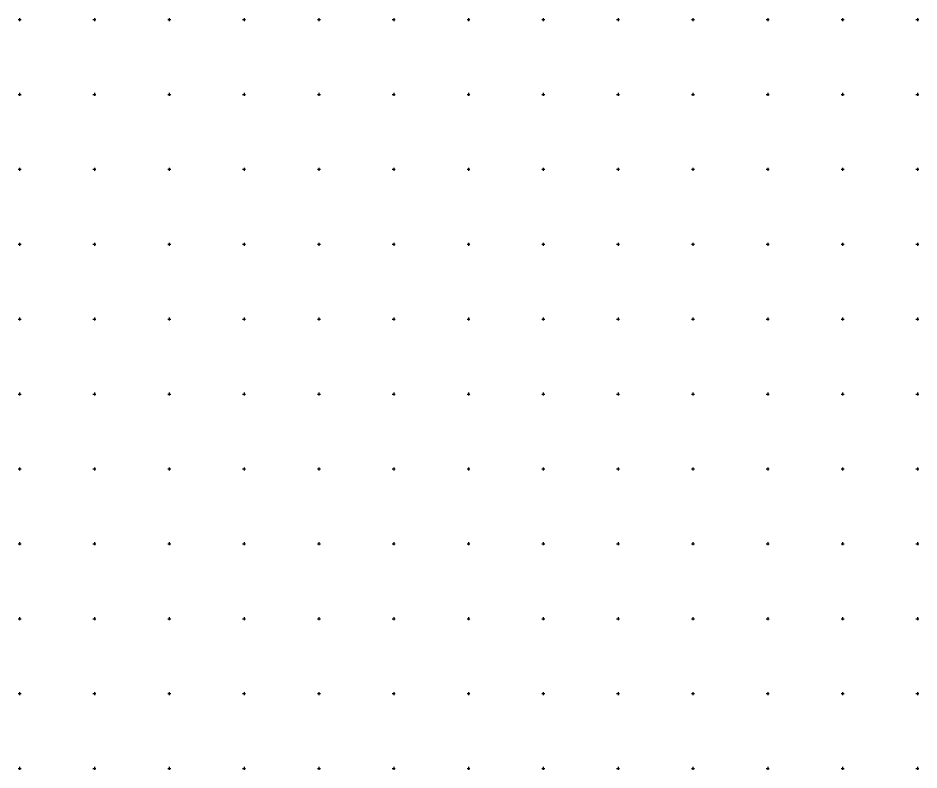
# Model space of a CAD drawing. Extents: x -702257 to -701487, y -1009871 to -1008841.
# Drawn here: x -702175.5 to -701874.5, y -1009200.5 to -1008949.5 of the extents above; entities that cross this region are included whole.
import ezdxf

# ---------------------------------------------------------------- set-up
doc = ezdxf.new("R2010")
doc.units = 0
doc.layers.add('Z_hektometricka_sit', color=7, linetype='Continuous')

msp = doc.modelspace()

# ---------------------------------------------------------------- linework, layer by layer
at = {"layer": 'Z_hektometricka_sit'}
for p, q in [((-702175.5, -1008950), (-702174.5, -1008950)), ((-702175, -1008949.5), (-702175, -1008950.5)), ((-702150.5, -1008950), (-702149.5, -1008950)), ((-702150, -1008949.5), (-702150, -1008950.5)), ((-702125.5, -1008950), (-702124.5, -1008950)), ((-702125, -1008949.5), (-702125, -1008950.5)), ((-702100.5, -1008950), (-702099.5, -1008950)), ((-702100, -1008949.5), (-702100, -1008950.5)), ((-702075.5, -1008950), (-702074.5, -1008950)), ((-702075, -1008949.5), (-702075, -1008950.5)), ((-702050.5, -1008950), (-702049.5, -1008950)), ((-702050.5, -1008950), (-702049.5, -1008950)), ((-702050, -1008949.5), (-702050, -1008950.5)), ((-702050, -1008949.5), (-702050, -1008950.5)), ((-702025.5, -1008950), (-702024.5, -1008950)), ((-702025.5, -1008950), (-702024.5, -1008950)), ((-702025, -1008949.5), (-702025, -1008950.5)), ((-702025, -1008949.5), (-702025, -1008950.5)), ((-702000.5, -1008950), (-701999.5, -1008950)), ((-702000.5, -1008950), (-701999.5, -1008950)), ((-702000, -1008949.5), (-702000, -1008950.5)), ((-702000, -1008949.5), (-702000, -1008950.5)), ((-701975.5, -1008950), (-701974.5, -1008950)), ((-701975.5, -1008950), (-701974.5, -1008950)), ((-701975, -1008949.5), (-701975, -1008950.5)), ((-701975, -1008949.5), (-701975, -1008950.5)), ((-701950.5, -1008950), (-701949.5, -1008950)), ((-701950.5, -1008950), (-701949.5, -1008950)), ((-701950, -1008949.5), (-701950, -1008950.5)), ((-701950, -1008949.5), (-701950, -1008950.5)), ((-701925.5, -1008950), (-701924.5, -1008950)), ((-701925.5, -1008950), (-701924.5, -1008950)), ((-701925, -1008949.5), (-701925, -1008950.5)), ((-701925, -1008949.5), (-701925, -1008950.5)), ((-701900.5, -1008950), (-701899.5, -1008950)), ((-701900.5, -1008950), (-701899.5, -1008950)), ((-701900, -1008949.5), (-701900, -1008950.5)), ((-701900, -1008949.5), (-701900, -1008950.5)), ((-701875.5, -1008950), (-701874.5, -1008950)), ((-701875.5, -1008950), (-701874.5, -1008950)), ((-701875, -1008949.5), (-701875, -1008950.5)), ((-701875, -1008949.5), (-701875, -1008950.5)), ((-702175.5, -1008975), (-702174.5, -1008975)), ((-702175, -1008974.5), (-702175, -1008975.5)), ((-702150.5, -1008975), (-702149.5, -1008975)), ((-702150, -1008974.5), (-702150, -1008975.5)), ((-702125.5, -1008975), (-702124.5, -1008975)), ((-702125, -1008974.5), (-702125, -1008975.5)), ((-702100.5, -1008975), (-702099.5, -1008975)), ((-702100, -1008974.5), (-702100, -1008975.5)), ((-702075.5, -1008975), (-702074.5, -1008975)), ((-702075, -1008974.5), (-702075, -1008975.5)), ((-702050.5, -1008975), (-702049.5, -1008975)), ((-702050.5, -1008975), (-702049.5, -1008975)), ((-702050, -1008974.5), (-702050, -1008975.5)), ((-702050, -1008974.5), (-702050, -1008975.5)), ((-702025.5, -1008975), (-702024.5, -1008975)), ((-702025.5, -1008975), (-702024.5, -1008975)), ((-702025, -1008974.5), (-702025, -1008975.5)), ((-702025, -1008974.5), (-702025, -1008975.5)), ((-702000.5, -1008975), (-701999.5, -1008975)), ((-702000.5, -1008975), (-701999.5, -1008975)), ((-702000, -1008974.5), (-702000, -1008975.5)), ((-702000, -1008974.5), (-702000, -1008975.5)), ((-701975.5, -1008975), (-701974.5, -1008975)), ((-701975.5, -1008975), (-701974.5, -1008975)), ((-701975, -1008974.5), (-701975, -1008975.5)), ((-701975, -1008974.5), (-701975, -1008975.5)), ((-701950.5, -1008975), (-701949.5, -1008975)), ((-701950.5, -1008975), (-701949.5, -1008975)), ((-701950, -1008974.5), (-701950, -1008975.5)), ((-701950, -1008974.5), (-701950, -1008975.5)), ((-701925.5, -1008975), (-701924.5, -1008975)), ((-701925.5, -1008975), (-701924.5, -1008975)), ((-701925, -1008974.5), (-701925, -1008975.5)), ((-701925, -1008974.5), (-701925, -1008975.5)), ((-701900.5, -1008975), (-701899.5, -1008975)), ((-701900.5, -1008975), (-701899.5, -1008975)), ((-701900, -1008974.5), (-701900, -1008975.5)), ((-701900, -1008974.5), (-701900, -1008975.5)), ((-701875.5, -1008975), (-701874.5, -1008975)), ((-701875.5, -1008975), (-701874.5, -1008975)), ((-701875, -1008974.5), (-701875, -1008975.5)), ((-701875, -1008974.5), (-701875, -1008975.5)), ((-702175.5, -1009000), (-702174.5, -1009000)), ((-702175, -1008999.5), (-702175, -1009000.5)), ((-702150.5, -1009000), (-702149.5, -1009000)), ((-702150, -1008999.5), (-702150, -1009000.5)), ((-702125.5, -1009000), (-702124.5, -1009000)), ((-702125, -1008999.5), (-702125, -1009000.5)), ((-702100.5, -1009000), (-702099.5, -1009000)), ((-702100, -1008999.5), (-702100, -1009000.5)), ((-702075.5, -1009000), (-702074.5, -1009000)), ((-702075, -1008999.5), (-702075, -1009000.5)), ((-702050.5, -1009000), (-702049.5, -1009000)), ((-702050.5, -1009000), (-702049.5, -1009000)), ((-702050, -1008999.5), (-702050, -1009000.5)), ((-702050, -1008999.5), (-702050, -1009000.5)), ((-702025.5, -1009000), (-702024.5, -1009000)), ((-702025.5, -1009000), (-702024.5, -1009000)), ((-702025, -1008999.5), (-702025, -1009000.5)), ((-702025, -1008999.5), (-702025, -1009000.5)), ((-702000.5, -1009000), (-701999.5, -1009000)), ((-702000.5, -1009000), (-701999.5, -1009000)), ((-702000, -1008999.5), (-702000, -1009000.5)), ((-702000, -1008999.5), (-702000, -1009000.5)), ((-701975.5, -1009000), (-701974.5, -1009000)), ((-701975.5, -1009000), (-701974.5, -1009000)), ((-701975, -1008999.5), (-701975, -1009000.5)), ((-701975, -1008999.5), (-701975, -1009000.5)), ((-701950.5, -1009000), (-701949.5, -1009000)), ((-701950.5, -1009000), (-701949.5, -1009000)), ((-701950, -1008999.5), (-701950, -1009000.5)), ((-701950, -1008999.5), (-701950, -1009000.5)), ((-701925.5, -1009000), (-701924.5, -1009000)), ((-701925.5, -1009000), (-701924.5, -1009000)), ((-701925, -1008999.5), (-701925, -1009000.5)), ((-701925, -1008999.5), (-701925, -1009000.5)), ((-701900.5, -1009000), (-701899.5, -1009000)), ((-701900.5, -1009000), (-701899.5, -1009000)), ((-701900, -1008999.5), (-701900, -1009000.5)), ((-701900, -1008999.5), (-701900, -1009000.5)), ((-701875.5, -1009000), (-701874.5, -1009000)), ((-701875.5, -1009000), (-701874.5, -1009000)), ((-701875, -1008999.5), (-701875, -1009000.5)), ((-701875, -1008999.5), (-701875, -1009000.5)), ((-702175.5, -1009025), (-702174.5, -1009025)), ((-702175, -1009024.5), (-702175, -1009025.5)), ((-702150.5, -1009025), (-702149.5, -1009025)), ((-702150, -1009024.5), (-702150, -1009025.5)), ((-702125.5, -1009025), (-702124.5, -1009025)), ((-702125, -1009024.5), (-702125, -1009025.5)), ((-702100.5, -1009025), (-702099.5, -1009025)), ((-702100, -1009024.5), (-702100, -1009025.5)), ((-702075.5, -1009025), (-702074.5, -1009025)), ((-702075, -1009024.5), (-702075, -1009025.5)), ((-702050.5, -1009025), (-702049.5, -1009025)), ((-702050.5, -1009025), (-702049.5, -1009025)), ((-702050, -1009024.5), (-702050, -1009025.5)), ((-702050, -1009024.5), (-702050, -1009025.5)), ((-702025.5, -1009025), (-702024.5, -1009025)), ((-702025.5, -1009025), (-702024.5, -1009025)), ((-702025, -1009024.5), (-702025, -1009025.5)), ((-702025, -1009024.5), (-702025, -1009025.5)), ((-702000.5, -1009025), (-701999.5, -1009025)), ((-702000.5, -1009025), (-701999.5, -1009025)), ((-702000, -1009024.5), (-702000, -1009025.5)), ((-702000, -1009024.5), (-702000, -1009025.5)), ((-701975.5, -1009025), (-701974.5, -1009025)), ((-701975.5, -1009025), (-701974.5, -1009025)), ((-701975, -1009024.5), (-701975, -1009025.5)), ((-701975, -1009024.5), (-701975, -1009025.5)), ((-701950.5, -1009025), (-701949.5, -1009025)), ((-701950.5, -1009025), (-701949.5, -1009025)), ((-701950, -1009024.5), (-701950, -1009025.5)), ((-701950, -1009024.5), (-701950, -1009025.5)), ((-701925.5, -1009025), (-701924.5, -1009025)), ((-701925.5, -1009025), (-701924.5, -1009025)), ((-701925, -1009024.5), (-701925, -1009025.5)), ((-701925, -1009024.5), (-701925, -1009025.5)), ((-701900.5, -1009025), (-701899.5, -1009025)), ((-701900.5, -1009025), (-701899.5, -1009025)), ((-701900, -1009024.5), (-701900, -1009025.5)), ((-701900, -1009024.5), (-701900, -1009025.5)), ((-701875.5, -1009025), (-701874.5, -1009025)), ((-701875.5, -1009025), (-701874.5, -1009025)), ((-701875, -1009024.5), (-701875, -1009025.5)), ((-701875, -1009024.5), (-701875, -1009025.5)), ((-702175.5, -1009050), (-702174.5, -1009050)), ((-702175, -1009049.5), (-702175, -1009050.5)), ((-702150.5, -1009050), (-702149.5, -1009050)), ((-702150, -1009049.5), (-702150, -1009050.5)), ((-702125.5, -1009050), (-702124.5, -1009050)), ((-702125, -1009049.5), (-702125, -1009050.5)), ((-702100.5, -1009050), (-702099.5, -1009050)), ((-702100, -1009049.5), (-702100, -1009050.5)), ((-702075.5, -1009050), (-702074.5, -1009050)), ((-702075, -1009049.5), (-702075, -1009050.5)), ((-702050.5, -1009050), (-702049.5, -1009050)), ((-702050.5, -1009050), (-702049.5, -1009050)), ((-702050, -1009049.5), (-702050, -1009050.5)), ((-702050, -1009049.5), (-702050, -1009050.5)), ((-702025.5, -1009050), (-702024.5, -1009050)), ((-702025.5, -1009050), (-702024.5, -1009050)), ((-702025, -1009049.5), (-702025, -1009050.5)), ((-702025, -1009049.5), (-702025, -1009050.5)), ((-702000.5, -1009050), (-701999.5, -1009050)), ((-702000.5, -1009050), (-701999.5, -1009050)), ((-702000, -1009049.5), (-702000, -1009050.5)), ((-702000, -1009049.5), (-702000, -1009050.5)), ((-701975.5, -1009050), (-701974.5, -1009050)), ((-701975.5, -1009050), (-701974.5, -1009050)), ((-701975, -1009049.5), (-701975, -1009050.5)), ((-701975, -1009049.5), (-701975, -1009050.5)), ((-701950.5, -1009050), (-701949.5, -1009050)), ((-701950.5, -1009050), (-701949.5, -1009050)), ((-701950, -1009049.5), (-701950, -1009050.5)), ((-701950, -1009049.5), (-701950, -1009050.5)), ((-701925.5, -1009050), (-701924.5, -1009050)), ((-701925.5, -1009050), (-701924.5, -1009050)), ((-701925, -1009049.5), (-701925, -1009050.5)), ((-701925, -1009049.5), (-701925, -1009050.5)), ((-701900.5, -1009050), (-701899.5, -1009050)), ((-701900.5, -1009050), (-701899.5, -1009050)), ((-701900, -1009049.5), (-701900, -1009050.5)), ((-701900, -1009049.5), (-701900, -1009050.5)), ((-701875.5, -1009050), (-701874.5, -1009050)), ((-701875.5, -1009050), (-701874.5, -1009050)), ((-701875, -1009049.5), (-701875, -1009050.5)), ((-701875, -1009049.5), (-701875, -1009050.5)), ((-702175.5, -1009075), (-702174.5, -1009075)), ((-702175, -1009074.5), (-702175, -1009075.5)), ((-702150.5, -1009075), (-702149.5, -1009075)), ((-702150, -1009074.5), (-702150, -1009075.5)), ((-702125.5, -1009075), (-702124.5, -1009075)), ((-702125, -1009074.5), (-702125, -1009075.5)), ((-702100.5, -1009075), (-702099.5, -1009075)), ((-702100, -1009074.5), (-702100, -1009075.5)), ((-702075.5, -1009075), (-702074.5, -1009075)), ((-702075, -1009074.5), (-702075, -1009075.5)), ((-702050.5, -1009075), (-702049.5, -1009075)), ((-702050.5, -1009075), (-702049.5, -1009075)), ((-702050, -1009074.5), (-702050, -1009075.5)), ((-702050, -1009074.5), (-702050, -1009075.5)), ((-702025.5, -1009075), (-702024.5, -1009075)), ((-702025.5, -1009075), (-702024.5, -1009075)), ((-702025, -1009074.5), (-702025, -1009075.5)), ((-702025, -1009074.5), (-702025, -1009075.5)), ((-702000.5, -1009075), (-701999.5, -1009075)), ((-702000.5, -1009075), (-701999.5, -1009075)), ((-702000, -1009074.5), (-702000, -1009075.5)), ((-702000, -1009074.5), (-702000, -1009075.5)), ((-701975.5, -1009075), (-701974.5, -1009075)), ((-701975.5, -1009075), (-701974.5, -1009075)), ((-701975, -1009074.5), (-701975, -1009075.5)), ((-701975, -1009074.5), (-701975, -1009075.5)), ((-701950.5, -1009075), (-701949.5, -1009075)), ((-701950.5, -1009075), (-701949.5, -1009075)), ((-701950, -1009074.5), (-701950, -1009075.5)), ((-701950, -1009074.5), (-701950, -1009075.5)), ((-701925.5, -1009075), (-701924.5, -1009075)), ((-701925.5, -1009075), (-701924.5, -1009075)), ((-701925, -1009074.5), (-701925, -1009075.5)), ((-701925, -1009074.5), (-701925, -1009075.5)), ((-701900.5, -1009075), (-701899.5, -1009075)), ((-701900.5, -1009075), (-701899.5, -1009075)), ((-701900, -1009074.5), (-701900, -1009075.5)), ((-701900, -1009074.5), (-701900, -1009075.5)), ((-701875.5, -1009075), (-701874.5, -1009075)), ((-701875.5, -1009075), (-701874.5, -1009075)), ((-701875, -1009074.5), (-701875, -1009075.5)), ((-701875, -1009074.5), (-701875, -1009075.5)), ((-702175.5, -1009100), (-702174.5, -1009100)), ((-702175, -1009099.5), (-702175, -1009100.5)), ((-702150.5, -1009100), (-702149.5, -1009100)), ((-702150, -1009099.5), (-702150, -1009100.5)), ((-702125.5, -1009100), (-702124.5, -1009100)), ((-702125, -1009099.5), (-702125, -1009100.5)), ((-702100.5, -1009100), (-702099.5, -1009100)), ((-702100, -1009099.5), (-702100, -1009100.5)), ((-702075.5, -1009100), (-702074.5, -1009100)), ((-702075, -1009099.5), (-702075, -1009100.5)), ((-702050.5, -1009100), (-702049.5, -1009100)), ((-702050.5, -1009100), (-702049.5, -1009100)), ((-702050, -1009099.5), (-702050, -1009100.5)), ((-702050, -1009099.5), (-702050, -1009100.5)), ((-702025.5, -1009100), (-702024.5, -1009100)), ((-702025.5, -1009100), (-702024.5, -1009100)), ((-702025, -1009099.5), (-702025, -1009100.5)), ((-702025, -1009099.5), (-702025, -1009100.5)), ((-702000.5, -1009100), (-701999.5, -1009100)), ((-702000.5, -1009100), (-701999.5, -1009100)), ((-702000, -1009099.5), (-702000, -1009100.5)), ((-702000, -1009099.5), (-702000, -1009100.5)), ((-701975.5, -1009100), (-701974.5, -1009100)), ((-701975.5, -1009100), (-701974.5, -1009100)), ((-701975, -1009099.5), (-701975, -1009100.5)), ((-701975, -1009099.5), (-701975, -1009100.5)), ((-701950.5, -1009100), (-701949.5, -1009100)), ((-701950.5, -1009100), (-701949.5, -1009100)), ((-701950, -1009099.5), (-701950, -1009100.5)), ((-701950, -1009099.5), (-701950, -1009100.5)), ((-701925.5, -1009100), (-701924.5, -1009100)), ((-701925.5, -1009100), (-701924.5, -1009100)), ((-701925, -1009099.5), (-701925, -1009100.5)), ((-701925, -1009099.5), (-701925, -1009100.5)), ((-701900.5, -1009100), (-701899.5, -1009100)), ((-701900.5, -1009100), (-701899.5, -1009100)), ((-701900, -1009099.5), (-701900, -1009100.5)), ((-701900, -1009099.5), (-701900, -1009100.5)), ((-701875.5, -1009100), (-701874.5, -1009100)), ((-701875.5, -1009100), (-701874.5, -1009100)), ((-701875, -1009099.5), (-701875, -1009100.5)), ((-701875, -1009099.5), (-701875, -1009100.5)), ((-702175.5, -1009125), (-702174.5, -1009125)), ((-702175, -1009124.5), (-702175, -1009125.5)), ((-702150.5, -1009125), (-702149.5, -1009125)), ((-702150, -1009124.5), (-702150, -1009125.5)), ((-702125.5, -1009125), (-702124.5, -1009125)), ((-702125, -1009124.5), (-702125, -1009125.5)), ((-702100.5, -1009125), (-702099.5, -1009125)), ((-702100, -1009124.5), (-702100, -1009125.5)), ((-702075.5, -1009125), (-702074.5, -1009125)), ((-702075, -1009124.5), (-702075, -1009125.5)), ((-702050.5, -1009125), (-702049.5, -1009125)), ((-702050.5, -1009125), (-702049.5, -1009125)), ((-702050, -1009124.5), (-702050, -1009125.5)), ((-702050, -1009124.5), (-702050, -1009125.5)), ((-702025.5, -1009125), (-702024.5, -1009125)), ((-702025.5, -1009125), (-702024.5, -1009125)), ((-702025, -1009124.5), (-702025, -1009125.5)), ((-702025, -1009124.5), (-702025, -1009125.5)), ((-702000.5, -1009125), (-701999.5, -1009125)), ((-702000.5, -1009125), (-701999.5, -1009125)), ((-702000, -1009124.5), (-702000, -1009125.5)), ((-702000, -1009124.5), (-702000, -1009125.5)), ((-701975.5, -1009125), (-701974.5, -1009125)), ((-701975.5, -1009125), (-701974.5, -1009125)), ((-701975, -1009124.5), (-701975, -1009125.5)), ((-701975, -1009124.5), (-701975, -1009125.5)), ((-701950.5, -1009125), (-701949.5, -1009125)), ((-701950.5, -1009125), (-701949.5, -1009125)), ((-701950, -1009124.5), (-701950, -1009125.5)), ((-701950, -1009124.5), (-701950, -1009125.5)), ((-701925.5, -1009125), (-701924.5, -1009125)), ((-701925.5, -1009125), (-701924.5, -1009125)), ((-701925, -1009124.5), (-701925, -1009125.5)), ((-701925, -1009124.5), (-701925, -1009125.5)), ((-701900.5, -1009125), (-701899.5, -1009125)), ((-701900.5, -1009125), (-701899.5, -1009125)), ((-701900, -1009124.5), (-701900, -1009125.5)), ((-701900, -1009124.5), (-701900, -1009125.5)), ((-701875.5, -1009125), (-701874.5, -1009125)), ((-701875.5, -1009125), (-701874.5, -1009125)), ((-701875, -1009124.5), (-701875, -1009125.5)), ((-701875, -1009124.5), (-701875, -1009125.5)), ((-702175.5, -1009150), (-702174.5, -1009150)), ((-702175, -1009149.5), (-702175, -1009150.5)), ((-702150.5, -1009150), (-702149.5, -1009150)), ((-702150, -1009149.5), (-702150, -1009150.5)), ((-702125.5, -1009150), (-702124.5, -1009150)), ((-702125, -1009149.5), (-702125, -1009150.5)), ((-702100.5, -1009150), (-702099.5, -1009150)), ((-702100, -1009149.5), (-702100, -1009150.5)), ((-702075.5, -1009150), (-702074.5, -1009150)), ((-702075, -1009149.5), (-702075, -1009150.5)), ((-702050.5, -1009150), (-702049.5, -1009150)), ((-702050.5, -1009150), (-702049.5, -1009150)), ((-702050, -1009149.5), (-702050, -1009150.5)), ((-702050, -1009149.5), (-702050, -1009150.5)), ((-702025.5, -1009150), (-702024.5, -1009150)), ((-702025.5, -1009150), (-702024.5, -1009150)), ((-702025, -1009149.5), (-702025, -1009150.5)), ((-702025, -1009149.5), (-702025, -1009150.5)), ((-702000.5, -1009150), (-701999.5, -1009150)), ((-702000.5, -1009150), (-701999.5, -1009150)), ((-702000, -1009149.5), (-702000, -1009150.5)), ((-702000, -1009149.5), (-702000, -1009150.5)), ((-701975.5, -1009150), (-701974.5, -1009150)), ((-701975.5, -1009150), (-701974.5, -1009150)), ((-701975, -1009149.5), (-701975, -1009150.5)), ((-701975, -1009149.5), (-701975, -1009150.5)), ((-701950.5, -1009150), (-701949.5, -1009150)), ((-701950.5, -1009150), (-701949.5, -1009150)), ((-701950, -1009149.5), (-701950, -1009150.5)), ((-701950, -1009149.5), (-701950, -1009150.5)), ((-701925.5, -1009150), (-701924.5, -1009150)), ((-701925.5, -1009150), (-701924.5, -1009150)), ((-701925, -1009149.5), (-701925, -1009150.5)), ((-701925, -1009149.5), (-701925, -1009150.5)), ((-701900.5, -1009150), (-701899.5, -1009150)), ((-701900.5, -1009150), (-701899.5, -1009150)), ((-701900, -1009149.5), (-701900, -1009150.5)), ((-701900, -1009149.5), (-701900, -1009150.5)), ((-701875.5, -1009150), (-701874.5, -1009150)), ((-701875.5, -1009150), (-701874.5, -1009150)), ((-701875, -1009149.5), (-701875, -1009150.5)), ((-701875, -1009149.5), (-701875, -1009150.5)), ((-702175, -1009174.5), (-702175, -1009175.5)), ((-702150, -1009174.5), (-702150, -1009175.5)), ((-702125, -1009174.5), (-702125, -1009175.5)), ((-702100, -1009174.5), (-702100, -1009175.5)), ((-702075, -1009174.5), (-702075, -1009175.5)), ((-702050, -1009174.5), (-702050, -1009175.5)), ((-702050, -1009174.5), (-702050, -1009175.5)), ((-702025, -1009174.5), (-702025, -1009175.5)), ((-702025, -1009174.5), (-702025, -1009175.5)), ((-702000, -1009174.5), (-702000, -1009175.5)), ((-702000, -1009174.5), (-702000, -1009175.5)), ((-701975, -1009174.5), (-701975, -1009175.5)), ((-701975, -1009174.5), (-701975, -1009175.5)), ((-701950, -1009174.5), (-701950, -1009175.5)), ((-701950, -1009174.5), (-701950, -1009175.5)), ((-701925, -1009174.5), (-701925, -1009175.5)), ((-701925, -1009174.5), (-701925, -1009175.5)), ((-701900, -1009174.5), (-701900, -1009175.5)), ((-701900, -1009174.5), (-701900, -1009175.5)), ((-701875, -1009174.5), (-701875, -1009175.5)), ((-701875, -1009174.5), (-701875, -1009175.5)), ((-702175.5, -1009175), (-702174.5, -1009175)), ((-702150.5, -1009175), (-702149.5, -1009175)), ((-702125.5, -1009175), (-702124.5, -1009175)), ((-702100.5, -1009175), (-702099.5, -1009175)), ((-702075.5, -1009175), (-702074.5, -1009175)), ((-702050.5, -1009175), (-702049.5, -1009175)), ((-702050.5, -1009175), (-702049.5, -1009175)), ((-702025.5, -1009175), (-702024.5, -1009175)), ((-702025.5, -1009175), (-702024.5, -1009175)), ((-702000.5, -1009175), (-701999.5, -1009175)), ((-702000.5, -1009175), (-701999.5, -1009175)), ((-701975.5, -1009175), (-701974.5, -1009175)), ((-701975.5, -1009175), (-701974.5, -1009175)), ((-701950.5, -1009175), (-701949.5, -1009175)), ((-701950.5, -1009175), (-701949.5, -1009175)), ((-701925.5, -1009175), (-701924.5, -1009175)), ((-701925.5, -1009175), (-701924.5, -1009175)), ((-701900.5, -1009175), (-701899.5, -1009175)), ((-701900.5, -1009175), (-701899.5, -1009175)), ((-701875.5, -1009175), (-701874.5, -1009175)), ((-701875.5, -1009175), (-701874.5, -1009175)), ((-702175.5, -1009200), (-702174.5, -1009200)), ((-702175, -1009199.5), (-702175, -1009200.5)), ((-702150.5, -1009200), (-702149.5, -1009200)), ((-702150, -1009199.5), (-702150, -1009200.5)), ((-702125.5, -1009200), (-702124.5, -1009200)), ((-702125, -1009199.5), (-702125, -1009200.5)), ((-702100.5, -1009200), (-702099.5, -1009200)), ((-702100, -1009199.5), (-702100, -1009200.5)), ((-702075.5, -1009200), (-702074.5, -1009200)), ((-702075, -1009199.5), (-702075, -1009200.5)), ((-702050.5, -1009200), (-702049.5, -1009200)), ((-702050.5, -1009200), (-702049.5, -1009200)), ((-702050, -1009199.5), (-702050, -1009200.5)), ((-702050, -1009199.5), (-702050, -1009200.5)), ((-702025.5, -1009200), (-702024.5, -1009200)), ((-702025.5, -1009200), (-702024.5, -1009200)), ((-702025, -1009199.5), (-702025, -1009200.5)), ((-702025, -1009199.5), (-702025, -1009200.5)), ((-702000.5, -1009200), (-701999.5, -1009200)), ((-702000.5, -1009200), (-701999.5, -1009200)), ((-702000, -1009199.5), (-702000, -1009200.5)), ((-702000, -1009199.5), (-702000, -1009200.5)), ((-701975.5, -1009200), (-701974.5, -1009200)), ((-701975.5, -1009200), (-701974.5, -1009200)), ((-701975, -1009199.5), (-701975, -1009200.5)), ((-701975, -1009199.5), (-701975, -1009200.5)), ((-701950.5, -1009200), (-701949.5, -1009200)), ((-701950.5, -1009200), (-701949.5, -1009200)), ((-701950, -1009199.5), (-701950, -1009200.5)), ((-701950, -1009199.5), (-701950, -1009200.5)), ((-701925.5, -1009200), (-701924.5, -1009200)), ((-701925.5, -1009200), (-701924.5, -1009200)), ((-701925, -1009199.5), (-701925, -1009200.5)), ((-701925, -1009199.5), (-701925, -1009200.5)), ((-701900.5, -1009200), (-701899.5, -1009200)), ((-701900.5, -1009200), (-701899.5, -1009200)), ((-701900, -1009199.5), (-701900, -1009200.5)), ((-701900, -1009199.5), (-701900, -1009200.5)), ((-701875.5, -1009200), (-701874.5, -1009200)), ((-701875.5, -1009200), (-701874.5, -1009200)), ((-701875, -1009199.5), (-701875, -1009200.5)), ((-701875, -1009199.5), (-701875, -1009200.5))]:
    msp.add_line(p, q, dxfattribs=at)

doc.saveas('drawing.dxf')
